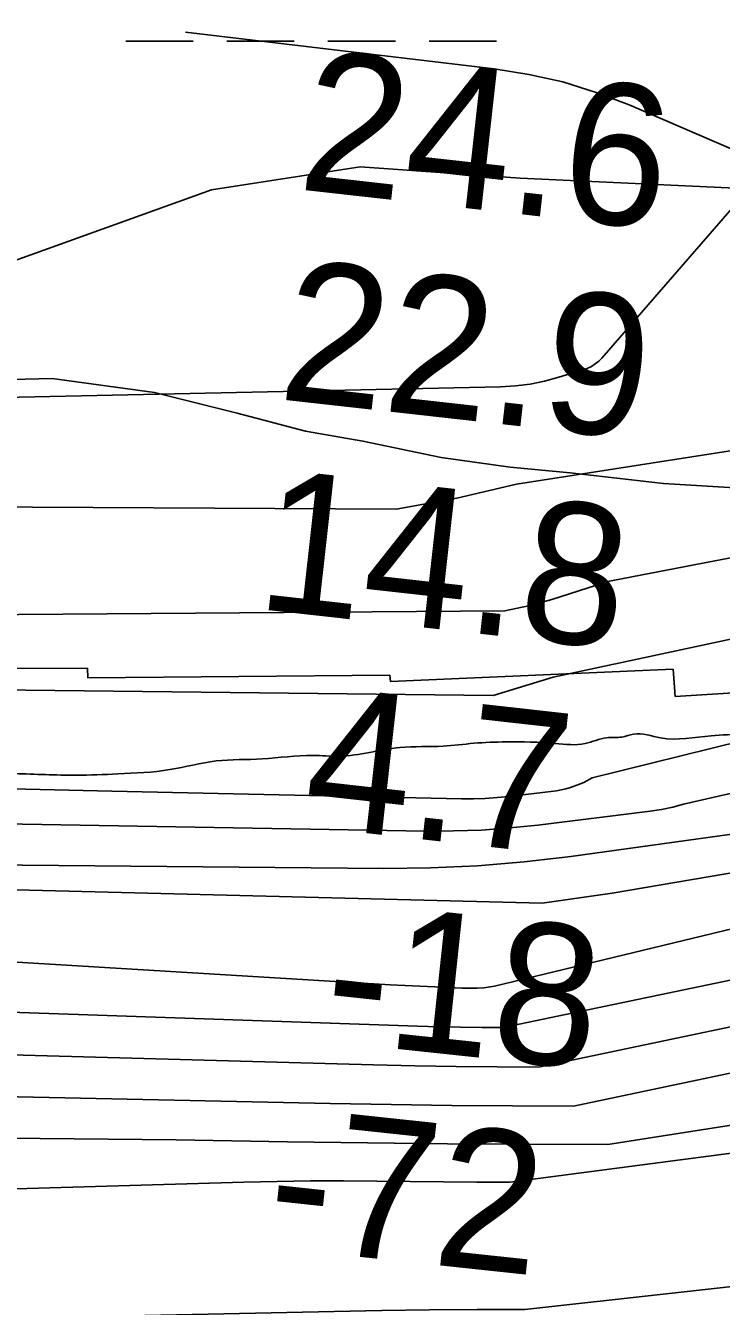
# Model space of a CAD drawing. Extents: x 3445503 to 3483459, y 540493 to 566012.
# Drawn here: x 3466388 to 3466718, y 552367 to 552974 of the extents above; entities that cross this region are included whole.
import ezdxf

# ---------------------------------------------------------------- set-up
doc = ezdxf.new("R2010")
doc.units = 0
for name, color, linetype in [('V-RIVR-EDGE', 7, 'Continuous'), ('V-RIVR-RANG', 7, 'Continuous'), ('V-RRAP-RVMT', 7, 'Continuous'), ('V-SITE-VEGE', 7, 'Continuous'), ('V-TOPO-DPTH', 7, 'Continuous'), ('V-TOPO-MAJR', 7, 'Continuous'), ('V-TOPO-MINR', 7, 'Continuous'), ('V-TOPO-WATR', 7, 'Continuous'), ('V-WETL-SWMP', 7, 'Continuous')]:
    doc.layers.add(name, color=color, linetype=linetype)

msp = doc.modelspace()

# ---------------------------------------------------------------- linework, layer by layer
at = {"layer": 'V-RIVR-EDGE'}
msp.add_spline([(3466309.38, 552621.96), (3466349.7, 552619.42), (3466382.73, 552619.34), (3466411.93, 552618.58), (3466431.74, 552619.22), (3466456.43, 552621.25), (3466478.34, 552625.36), (3466500.25, 552626.35), (3466524.24, 552628.03), (3466536.75, 552627.65), (3466565.61, 552631.75), (3466586.13, 552632.4), (3466600.73, 552633.75), (3466616.03, 552634.41), (3466639.32, 552633.66), (3466653.57, 552633.62), (3466663.66, 552636.38), (3466670.96, 552636.71), (3466676.52, 552638.08), (3466689.38, 552636.31), (3466713.37, 552637.3), (3466728.67, 552638.65), (3466733.54, 552639.33), (3466741.19, 552639.31), (3466744.67, 552640.35), (3466765.88, 552643.43), (3466811.08, 552646.79), (3466822.21, 552647.81), (3466836.47, 552652.29), (3466848.28, 552649.83), (3466872.26, 552647.68), (3466895.55, 552644.84), (3466925.79, 552644.07), (3466966.46, 552642.93), (3466982.79, 552640.8), (3467002.6, 552635.19), (3467043.6, 552627.1), (3467061.67, 552625.66), (3467070.71, 552626.68), (3467078.71, 552629.09), (3467090.2, 552637.06), (3467099.25, 552641.56), (3467116.3, 552647.43), (3467156.66, 552659.15), (3467180.3, 552663.26), (3467190.05, 552666.71), (3467215.1, 552674.64), (3467224.5, 552681.23), (3467241.91, 552694.05), (3467256.19, 552704.44), (3467275.69, 552716.56), (3467305.63, 552735.6), (3467327.56, 552748.41), (3467352.29, 552766.43), (3467374.58, 552781.67), (3467388.85, 552788.24), (3467399.64, 552795.86), (3467402.78, 552801.76), (3467413.91, 552804.17), (3467419.48, 552807.63), (3467425.41, 552815.26), (3467432.37, 552818.72), (3467446.3, 552824.94), (3467466.13, 552834.63), (3467483.88, 552840.5), (3467499.18, 552841.5), (3467510.65, 552844.25), (3467520.05, 552847.71), (3467524.58, 552850.48), (3467538.49, 552854.96), (3467570.83, 552859.75), (3467609.08, 552864.17), (3467645.6, 552868.95), (3467670.28, 552869.58), (3467689.75, 552871.27), (3467696.01, 552871.26), (3467706.09, 552869.84), (3467716.52, 552869.47), (3467730.42, 552869.09), (3467744.68, 552872.18), (3467757.2, 552874.93), (3467768.33, 552874.9), (3467789.87, 552871.37), (3467862.18, 552872.93), (3467905.63, 552870.04), (3467943.49, 552856.05), (3467982.02, 552836.13), (3468014.64, 552810.68), (3468040.66, 552789.06), (3468070.15, 552766.39), (3468095.14, 552752.42), (3468129.53, 552738.43), (3468159.75, 552729.32), (3468202.15, 552725.39), (3468241.43, 552724.6), (3468263.67, 552723.5), (3468284.52, 552718.58), (3468310.55, 552700.09), (3468339.35, 552679.86), (3468348.37, 552674.28), (3468371.31, 552670.05), (3468394.95, 552672.07), (3468423.11, 552672.35), (3468450.57, 552670.55), (3468476.29, 552670.83), (3468493.33, 552672.18), (3468516.29, 552677.34), (3468541.34, 552687.36), (3468560.14, 552697.74), (3468569.53, 552699.45), (3468577.18, 552699.09), (3468586.55, 552693.15), (3468603.19, 552676.08), (3468627.15, 552664.55), (3468668.51, 552659.93), (3468712.66, 552659.12), (3468729.7, 552662.56), (3468746.74, 552667.38), (3468759.96, 552668.39), (3468773.15, 552661.75), (3468796.05, 552642.92), (3468815.14, 552632.1), (3468834.58, 552620.23), (3468847.09, 552617.42), (3468885.66, 552611.42), (3468924.92, 552605.06), (3468947.86, 552603.27), (3468956.91, 552605.33), (3468965.96, 552610.87), (3468970.84, 552616.42), (3468974.66, 552616.41), (3468976.73, 552609.8), (3468983.64, 552592.05), (3468990.57, 552583.69), (3469002.72, 552573.23), (3469014.52, 552565.91), (3469022.16, 552563.11), (3469029.11, 552562.39), (3469038.49, 552560.63), (3469047.86, 552555.39), (3469053.77, 552553.29), (3469073.92, 552550.81), (3469091.3, 552548.33), (3469106.58, 552542.04), (3469126.73, 552536.43), (3469142.71, 552533.61), (3469153.14, 552532.19), (3469162.52, 552528.34), (3469171.88, 552518.24), (3469185.76, 552509.51), (3469208.69, 552504.59), (3469232.67, 552501.75), (3469258.05, 552503.42), (3469277.18, 552507.55), (3469302.57, 552512.7), (3469341.87, 552520.6), (3469368.3, 552524.01), (3469396.11, 552521.51), (3469447.87, 552506.08), (3469526.01, 552475.99), (3469583.68, 552459.86), (3469651.08, 552445.09), (3469684.78, 552437.71), (3469730.66, 552432.73), (3469767.15, 552428.82), (3469829.71, 552423.45), (3469847.79, 552424.1), (3469856.83, 552424.07), (3469867.6, 552422.31), (3469876.28, 552418.46), (3469887.74, 552412.87), (3469925.6, 552399.22), (3469955.13, 552391.85), (3469977.36, 552385.88), (3470001.33, 552379.57), (3470024.27, 552378.47), (3470048.27, 552381.54), (3470074.01, 552388.43), (3470084.09, 552390.84), (3470093.83, 552391.51), (3470109.12, 552387.64), (3470138.28, 552372.97), (3470163.62, 552356.57), (3470192.44, 552345.72), (3470225.46, 552340.43), (3470241.79, 552339.34), (3470271.69, 552339.27), (3470310.96, 552335.7), (3470330.08, 552335.65), (3470358.59, 552336.27), (3470382.57, 552334.82), (3470398.21, 552331.31), (3470414.53, 552324.66), (3470435.02, 552316.62), (3470465.58, 552306.11), (3470481.55, 552297.03), (3470485.38, 552296.33), (3470491.63, 552295.97), (3470495.8, 552293.52), (3470499.96, 552290.73), (3470505.87, 552287.94), (3470526.71, 552283.02), (3470533.31, 552282.65), (3470539.22, 552282.64), (3470542.35, 552281.94), (3470544.08, 552279.5), (3470547.21, 552276.71), (3470551.37, 552273.57), (3470557.62, 552271.82), (3470564.57, 552269.71), (3470576.39, 552270.03), (3470585.77, 552269.31), (3470591.33, 552266.52), (3470613.56, 552258.47), (3470637.52, 552247.98), (3470666.69, 552234.35), (3470680.92, 552228.06), (3470696.55, 552223.15), (3470705.24, 552221.05), (3470710.45, 552221.03), (3470716.37, 552224.84), (3470726.81, 552226.21), (3470744.89, 552227.9), (3470772.01, 552229.92), (3470784.18, 552230.58), (3470792.17, 552230.22), (3470802.94, 552227.06), (3470818.58, 552226.67), (3470830.06, 552229.78), (3470835.98, 552233.58), (3470842.59, 552233.92), (3470861.01, 552232.83), (3470874.21, 552228.28), (3470890.18, 552221.28), (3470909.3, 552220.54), (3470935.37, 552220.48), (3470949.63, 552223.92), (3470960.76, 552226.32), (3470973.28, 552226.29), (3470997.6, 552221.71), (3471022.27, 552216.44), (3471070.56, 552205.19), (3471088.98, 552203.41), (3471111.92, 552203.01), (3471121.66, 552202.63), (3471127.91, 552201.58), (3471132.77, 552198.09), (3471136.58, 552193.21), (3471141.45, 552193.2), (3471145.63, 552195.97), (3471151.19, 552196.65), (3471156.75, 552196.64), (3471178.3, 552192.07), (3471192.54, 552188.21), (3471223.46, 552180.48), (3471265.84, 552168.56), (3471314.83, 552156.27), (3471351.3, 552145.4), (3471386.04, 552136.97), (3471401.34, 552136.59), (3471419.41, 552135.15), (3471433.66, 552131.99), (3471456.24, 552126.37), (3471476.74, 552123.19), (3471490.64, 552119.33), (3471513.9, 552109.19), (3471547.95, 552099.03), (3471579.56, 552092), (3471609.44, 552084.97), (3471637.24, 552078.65), (3471668.5, 552067.44), (3471684.82, 552061.84), (3471699.76, 552059.72), (3471716.44, 552054.46), (3471743.18, 552045.36), (3471759.5, 552035.93), (3471773.39, 552031.03), (3471788.67, 552023.34), (3471808.46, 552013.91), (3471820.61, 552009.01), (3471825.82, 552006.22), (3471833.45, 551997.16), (3471837.26, 551992.63), (3471849.41, 551987.39), (3471863.31, 551984.92), (3471900.51, 551985.87), (3471925.88, 551983.72), (3471961.68, 551978.07), (3472004.07, 551970.32), (3472058.26, 551955.59), (3472104.46, 551941.22), (3472151.7, 551925.11), (3472165.59, 551919.86), (3472170.8, 551915.33), (3472181.91, 551909.74), (3472191.98, 551907.28), (3472199.96, 551902.39), (3472208.99, 551898.9), (3472220.11, 551895.04), (3472235.39, 551890.14), (3472240.61, 551890.13), (3472245.47, 551889.77), (3472259.37, 551886.6), (3472269.45, 551885.19), (3472280.21, 551880.3), (3472294.81, 551878.87), (3472314.28, 551878.13), (3472330.27, 551879.13), (3472344.18, 551880.83), (3472354.25, 551878.72), (3472360.16, 551878.36), (3472367.81, 551879.04), (3472378.25, 551881.1), (3472386.24, 551881.08), (3472400.49, 551879.3), (3472427.26, 551878.19), (3472454.38, 551882.3), (3472479.76, 551882.93), (3472504.44, 551881.48), (3472524.95, 551881.43), (3472536.42, 551880.71), (3472544.41, 551877.9), (3472549.27, 551875.46), (3472555.18, 551875.44), (3472570.12, 551874.71), (3472580.21, 551875.73), (3472593.42, 551876.04), (3472610.1, 551875.66), (3472633.74, 551876.29), (3472647.29, 551873.48), (3472654.24, 551870.33), (3472660.15, 551870.32), (3472666.41, 551871.69), (3472682.05, 551870.96), (3472693.88, 551874.06), (3472707.1, 551879.59), (3472717.88, 551879.91), (3472730.73, 551876.4), (3472741.86, 551876.03), (3472753.68, 551876.69), (3472772.81, 551883.25), (3472794.03, 551888.41), (3472814.55, 551891.14), (3472833.33, 551892.83), (3472843.41, 551894.55), (3472860.46, 551899.37), (3472888.28, 551905.56), (3472914.02, 551910.02), (3472934.19, 551912.4), (3472958.18, 551913.73), (3472986.34, 551913.66), (3473020.75, 551912.88), (3473048.56, 551912.46), (3473074.99, 551916.22), (3473094.82, 551921.74), (3473113.96, 551930.38), (3473134.14, 551940.41), (3473153.29, 551952.18), (3473173.49, 551967.43), (3473183.94, 551974.01), (3473198.2, 551977.8), (3473219.4, 551974.96), (3473232.25, 551969.02), (3473250.3, 551958.55), (3473256.55, 551955.06), (3473269.4, 551952.07)], degree=3, dxfattribs=at)
at = {"layer": 'V-RRAP-RVMT'}
msp.add_lwpolyline([(3466830.66, 552664.32), (3466696.31, 552656.03), (3466695.31, 552668.9), (3466561.14, 552663.1), (3466560.84, 552666.02), (3466417.49, 552664.74), (3466417.25, 552669.33), (3466270.76, 552668.93), (3466270.77, 552671.26), (3465990.3, 552669.79), (3465990.31, 552667.96), (3465859.09, 552673.62)], dxfattribs=at)
at = {"layer": 'V-SITE-VEGE'}
msp.add_lwpolyline([(3466727.13, 552754.77), (3466690.76, 552757.04), (3466646.48, 552762.05), (3466618.01, 552764.73), (3466585.19, 552769.38), (3466548.02, 552777.17), (3466520.73, 552781.83), (3466488.3, 552790.44), (3466449.14, 552800.2), (3466400.5, 552806.78), (3466362.17, 552805.88)], dxfattribs=at)
at = {"layer": 'V-TOPO-DPTH'}
for points in [[(3467583.74, 552887.56), (3466662.53, 552710.13), (3466658.86, 552708.71), (3466637.66, 552701.92), (3466626.61, 552698.94), (3466615.46, 552696.64), (3465985.89, 552691.8), (3465944.78, 552692.23), (3465903.68, 552693.21), (3465862.59, 552694.56), (3465791.9, 552697.36), (3465786.16, 552697.61), (3465780.42, 552697.87), (3465774.68, 552698.17), (3465768.94, 552698.48), (3465005.41, 552742.76), (3464959.58, 552745.13), (3464913.74, 552747.11), (3464867.87, 552748.51), (3464822, 552749.52), (3464803.68, 552749.81), (3464766.96, 552749.97), (3464730.25, 552749.59), (3463661.47, 552511.56)], [(3467611.69, 552853.42), (3466656.88, 552617.31), (3466652.87, 552615.2), (3466650.81, 552614.28), (3466646.56, 552612.7), (3466644.39, 552612.08), (3466639.95, 552611.26), (3466617.35, 552608.53), (3466611.75, 552607.97), (3466606.14, 552607.58), (3466600.51, 552607.42), (3466594.88, 552607.42), (3466428.87, 552610.96), (3466340.23, 552613.16), (3466251.61, 552615.77), (3466163.01, 552618.99), (3466074.42, 552622.62), (3465847.41, 552632.71)], [(3465847.41, 552632.71), (3466074.42, 552622.62), (3466163.01, 552618.99), (3466251.61, 552615.77), (3466340.23, 552613.16), (3466428.87, 552610.96), (3466594.88, 552607.42), (3466600.51, 552607.42), (3466606.14, 552607.58), (3466611.75, 552607.97), (3466617.35, 552608.53), (3466639.95, 552611.26), (3466644.39, 552612.08), (3466646.56, 552612.7), (3466650.81, 552614.28), (3466652.87, 552615.2), (3466656.88, 552617.31), (3467611.69, 552853.42)], [(3467574.71, 552698.94), (3466614.62, 552498.82), (3466604.47, 552498.86), (3466594.32, 552498.98), (3466584.17, 552499.2), (3466574.02, 552499.5), (3466334.38, 552507.76), (3466239.09, 552511.29), (3466143.82, 552515.15), (3466048.56, 552519.49), (3465953.32, 552524.17), (3465786.58, 552532.78)], [(3465786.58, 552532.78), (3465953.32, 552524.17), (3466048.56, 552519.49), (3466143.82, 552515.15), (3466239.09, 552511.29), (3466334.38, 552507.76), (3466574.02, 552499.5), (3466584.17, 552499.2), (3466594.32, 552498.98), (3466604.47, 552498.86), (3466614.62, 552498.82), (3467574.71, 552698.94)], [(3467567.77, 552676.61), (3466631.41, 552480.11), (3466611.84, 552480.18), (3466592.27, 552480.35), (3466572.71, 552480.7), (3466553.14, 552481.16), (3465893.28, 552499.43), (3465870.97, 552500), (3465848.66, 552500.49), (3465826.35, 552500.88), (3465804.03, 552501.19), (3465781.72, 552501.37), (3465759.4, 552501.43), (3465737.09, 552501.32), (3465714.77, 552501.1), (3465493.66, 552498.07), (3465363.88, 552496.02), (3465234.1, 552493.61), (3465104.33, 552490.65), (3464974.57, 552487.33), (3464717.3, 552480.2)], [(3464717.3, 552480.2), (3464974.57, 552487.33), (3465104.33, 552490.65), (3465234.1, 552493.61), (3465363.88, 552496.02), (3465493.66, 552498.07), (3465714.77, 552501.1), (3465737.09, 552501.32), (3465759.4, 552501.43), (3465781.72, 552501.37), (3465804.03, 552501.19), (3465826.35, 552500.88), (3465848.66, 552500.49), (3465870.97, 552500), (3465893.28, 552499.43), (3466553.14, 552481.16), (3466572.71, 552480.7), (3466592.27, 552480.35), (3466611.84, 552480.18), (3466631.41, 552480.11), (3467567.77, 552676.61)], [(3464835.26, 552670.91), (3464871.6, 552668.08), (3464907.95, 552665.2), (3464944.29, 552662.29), (3465755.28, 552596.8), (3465762.38, 552596.25), (3465769.48, 552595.73), (3465776.58, 552595.25), (3465783.69, 552594.8), (3465913.39, 552586.99), (3465985.37, 552583.21), (3466057.37, 552580.19), (3466129.41, 552578.3), (3466557.82, 552574.3), (3466580.14, 552574.61), (3466602.42, 552575.57), (3466624.64, 552577.49), (3466646.81, 552580.07), (3466728.91, 552591.41)], [(3464835.26, 552670.91), (3464871.6, 552668.08), (3464907.95, 552665.2), (3464944.29, 552662.29), (3465755.28, 552596.8), (3465762.38, 552596.25), (3465769.48, 552595.73), (3465776.58, 552595.25), (3465783.69, 552594.8), (3465913.39, 552586.99), (3465985.37, 552583.21), (3466057.37, 552580.19), (3466129.41, 552578.3), (3466557.82, 552574.3), (3466580.14, 552574.61), (3466602.42, 552575.57), (3466624.64, 552577.49), (3466646.81, 552580.07), (3466728.91, 552591.41)], [(3466818.12, 552568.61), (3466610.49, 552518.58), (3466607.46, 552517.99), (3466605.42, 552517.73), (3466602.34, 552517.58), (3466597.78, 552517.57), (3466596.37, 552517.59), (3466595.66, 552517.6), (3466594.95, 552517.63), (3466582.2, 552518.13), (3466575.12, 552518.43), (3466568.04, 552518.76), (3466560.96, 552519.14), (3465823.64, 552563.9)], [(3465823.64, 552563.9), (3466560.96, 552519.14), (3466568.04, 552518.76), (3466575.12, 552518.43), (3466582.2, 552518.13), (3466594.95, 552517.63), (3466595.66, 552517.6), (3466596.37, 552517.59), (3466597.78, 552517.57), (3466602.34, 552517.58), (3466605.42, 552517.73), (3466607.46, 552517.99), (3466610.49, 552518.58), (3466818.12, 552568.61)]]:
    msp.add_lwpolyline(points, dxfattribs=at)
at = {"layer": 'V-TOPO-MAJR'}
msp.add_lwpolyline([(3467531.5, 552647.74), (3466647.97, 552461.62), (3466619.11, 552461.7), (3466590.26, 552461.92), (3466561.4, 552462.31), (3466532.55, 552462.84), (3466287.92, 552468.06), (3466199.29, 552469.62), (3466110.65, 552470.74), (3466022.01, 552471.21), (3465933.37, 552471.24), (3465816.1, 552470.84)], dxfattribs=at)
at = {"layer": 'V-TOPO-MINR'}
for points in [[(3466463.88, 552971.21), (3466610.32, 552953.85), (3466626.77, 552951.17), (3466642.96, 552947.57), (3466658.78, 552942.58), (3466674.36, 552936.67), (3466733.08, 552911.41)], [(3467569.78, 552904.63), (3466621.03, 552756.74), (3466592.63, 552750.03), (3466563.83, 552744.81), (3465844.73, 552748.84), (3465815.39, 552749.68), (3465786.05, 552750.65), (3465756.72, 552751.82), (3465727.4, 552753.14), (3465600.62, 552759.26), (3465507.9, 552763.63), (3465415.17, 552767.87), (3465322.44, 552771.9), (3465229.7, 552775.8), (3464751.46, 552795.37), (3464742.1, 552795.67), (3464732.74, 552795.86), (3464723.38, 552795.87), (3464714.02, 552795.77), (3463631.24, 552527.39)], [(3466730.66, 552896.09), (3466661.47, 552816.54), (3466659.98, 552815), (3466656.53, 552812.48), (3466654.57, 552811.67), (3466641.02, 552807.41), (3466634.24, 552805.58), (3466627.39, 552804.16), (3466620.45, 552803.31), (3466613.44, 552802.86), (3466060.51, 552790.99), (3466015.56, 552790.42), (3465970.62, 552790.38), (3465925.69, 552791.13), (3465880.76, 552792.4)], [(3467583.74, 552887.56), (3466662.53, 552710.13), (3466658.86, 552708.71), (3466637.66, 552701.92), (3466626.61, 552698.94), (3466615.46, 552696.64), (3465985.89, 552691.8), (3465944.78, 552692.23), (3465903.68, 552693.21), (3465862.59, 552694.56), (3465791.9, 552697.36), (3465786.16, 552697.61), (3465780.42, 552697.87), (3465774.68, 552698.17), (3465768.94, 552698.48), (3465005.41, 552742.76), (3464959.58, 552745.13), (3464913.74, 552747.11), (3464867.87, 552748.51), (3464822, 552749.52), (3464803.68, 552749.81), (3464766.96, 552749.97), (3464730.25, 552749.59), (3463661.47, 552511.56)], [(3467597.72, 552870.49), (3466638.37, 552665.1), (3466609.86, 552656.42), (3465819.18, 552665.47), (3465798.17, 552666.5), (3465777.17, 552667.59), (3465756.17, 552668.79), (3465735.18, 552670.05), (3465411, 552690.32), (3465297.35, 552697.07), (3465183.66, 552703.33), (3465069.94, 552708.87), (3464956.2, 552713.93), (3464774.43, 552721.44), (3464751.55, 552722.11), (3464728.67, 552722.43), (3464705.79, 552722.21), (3463925.36, 552529.03), (3463898.64, 552523.02), (3463871.8, 552517.51), (3463697.12, 552484.31)], [(3467559, 552801.02), (3466700.28, 552604.89), (3466695.09, 552603.42), (3466689.81, 552602.32), (3466684.47, 552601.47), (3466631.16, 552594.92), (3466617.8, 552593.57), (3466604.41, 552592.58), (3466590.99, 552592.16), (3466577.56, 552592.11), (3465831.34, 552605.05), (3465821.24, 552605.29), (3465811.14, 552605.61), (3465801.04, 552606.05), (3465790.95, 552606.57), (3465772.85, 552607.62), (3465769.73, 552607.83), (3465768.68, 552607.91), (3465711.29, 552612.65), (3465681.54, 552615.08), (3465651.8, 552617.48), (3465622.05, 552619.84), (3465592.3, 552622.18), (3464738.61, 552688.54)], [(3467574.71, 552698.94), (3466614.62, 552498.82), (3466604.47, 552498.86), (3466594.32, 552498.98), (3466584.17, 552499.2), (3466574.02, 552499.5), (3466334.38, 552507.76), (3466239.09, 552511.29), (3466143.82, 552515.15), (3466048.56, 552519.49), (3465953.32, 552524.17), (3465786.58, 552532.78)], [(3467567.77, 552676.61), (3466631.41, 552480.11), (3466611.84, 552480.18), (3466592.27, 552480.35), (3466572.71, 552480.7), (3466553.14, 552481.16), (3465893.28, 552499.43), (3465870.97, 552500), (3465848.66, 552500.49), (3465826.35, 552500.88), (3465804.03, 552501.19), (3465781.72, 552501.37), (3465759.4, 552501.43), (3465737.09, 552501.32), (3465714.77, 552501.1), (3465493.66, 552498.07), (3465363.88, 552496.02), (3465234.1, 552493.61), (3465104.33, 552490.65), (3464974.57, 552487.33), (3464717.3, 552480.2)], [(3466728.91, 552591.41), (3466646.81, 552580.07), (3466624.64, 552577.49), (3466602.42, 552575.57), (3466580.14, 552574.61), (3466557.82, 552574.3), (3466129.41, 552578.3), (3466057.37, 552580.19), (3465985.37, 552583.21), (3465913.39, 552586.99), (3465783.69, 552594.8), (3465776.58, 552595.25), (3465769.48, 552595.73), (3465762.38, 552596.25), (3465755.28, 552596.8), (3464944.29, 552662.29), (3464907.95, 552665.2), (3464871.6, 552668.08), (3464835.26, 552670.91)], [(3466773.34, 552580.79), (3466666.44, 552562.71), (3466633.18, 552557.88), (3465840.22, 552577.92), (3465804.13, 552580.04), (3465768.03, 552582.08), (3465731.92, 552583.99), (3465695.81, 552585.81), (3465311.98, 552604.49), (3465216.44, 552607.04), (3465120.96, 552606.79), (3465025.59, 552602.37), (3464930.28, 552595.15), (3464743.73, 552576.89)], [(3466818.12, 552568.61), (3466610.49, 552518.58), (3466607.46, 552517.99), (3466605.42, 552517.73), (3466602.34, 552517.58), (3466597.78, 552517.57), (3466596.37, 552517.59), (3466595.66, 552517.6), (3466594.95, 552517.63), (3466582.2, 552518.13), (3466575.12, 552518.43), (3466568.04, 552518.76), (3466560.96, 552519.14), (3465823.64, 552563.9)], [(3467436.25, 552564.18), (3466664.29, 552443.34), (3466626.28, 552443.46), (3466588.27, 552443.7), (3466550.26, 552444.12), (3466512.25, 552444.66), (3466459.35, 552445.53), (3466394.89, 552446.26), (3466330.44, 552446.57), (3466265.98, 552446.21), (3466201.53, 552445.42), (3465779.39, 552438.11)], [(3467549.54, 552547.59), (3466617.93, 552425.51), (3466602.12, 552425.57), (3466586.32, 552425.67), (3466570.51, 552425.82), (3466554.71, 552426.01), (3466538.9, 552426.13), (3466523.1, 552426.11), (3466507.3, 552425.88), (3466491.5, 552425.52), (3466280.16, 552419.25), (3466207.04, 552416.88), (3466133.94, 552414.24), (3466060.85, 552411.19), (3465987.77, 552407.87), (3465888.71, 552403.1)], [(3467482.76, 552460.19), (3466624.99, 552365.06), (3466602.35, 552365.03), (3466579.72, 552364.89), (3466557.09, 552364.59), (3466534.46, 552364.17), (3466407.13, 552361.38), (3466320.87, 552358.74), (3466234.66, 552355.11), (3466148.53, 552349.97), (3466062.45, 552343.84), (3465765.99, 552320.14), (3465752.86, 552319.32), (3465739.71, 552318.81), (3465726.56, 552318.75), (3465713.4, 552319), (3465700.24, 552319.54), (3465687.08, 552320.17), (3465673.93, 552320.92), (3465660.78, 552321.75), (3464718.32, 552385.98)]]:
    msp.add_lwpolyline(points, dxfattribs=at)
at = {"layer": 'V-TOPO-WATR'}
msp.add_lwpolyline([(3467611.69, 552853.42), (3466656.88, 552617.31), (3466652.87, 552615.2), (3466650.81, 552614.28), (3466646.56, 552612.7), (3466644.39, 552612.08), (3466639.95, 552611.26), (3466617.35, 552608.53), (3466611.75, 552607.97), (3466606.14, 552607.58), (3466600.51, 552607.42), (3466594.88, 552607.42), (3466428.87, 552610.96), (3466340.23, 552613.16), (3466251.61, 552615.77), (3466163.01, 552618.99), (3466074.42, 552622.62), (3465847.41, 552632.71)], dxfattribs=at)
at = {"layer": 'V-WETL-SWMP'}
for p, q in [((3466435.45, 552966.89), (3466467.45, 552966.89)), ((3466483.45, 552966.89), (3466515.45, 552966.89)), ((3466531.45, 552966.89), (3466563.45, 552966.89)), ((3466579.45, 552966.89), (3466611.45, 552966.89))]:
    msp.add_line(p, q, dxfattribs=at)
msp.add_lwpolyline([(3466742.02, 552896.45), (3466622.67, 552901.88), (3466546.72, 552907.3), (3466476.19, 552896.45), (3466340.57, 552847.63), (3466280.89, 552809.65), (3466199.52, 552804.23), (3466123.56, 552825.93), (3466058.46, 552880.18), (3466020.49, 552912.73), (3465906.56, 552956.13), (3465798.06, 552966.98), (3465689.56, 552994.1), (3465646.16, 553004.95), (3465521.39, 553037.5), (3465416.91, 553014.17), (3465354.52, 552994.27), (3465318.95, 552992.97), (3465276.26, 552996.41), (3465240.65, 553007.77), (3465203.84, 553027.42), (3465146.43, 553060.85), (3465105.28, 553074.17)], dxfattribs=at)

# ---------------------------------------------------------------- texts
at = {"layer": 'V-RIVR-RANG'}
for s, rotation, p in [('24.6', 353.62833, (3466516.43, 552896.7)), ('22.9', 353.62833, (3466507.15, 552797.11)), ('14.8', 353.62833, (3466496.55, 552697.67)), ('4.7', 353.62833, (3466518.72, 552594.58)), ('-18', 353.90783, (3466528.18, 552492.58)), ('-72', 353.90783, (3466501.06, 552394.91))]:
    msp.add_text(s, height=67, rotation=rotation, dxfattribs=at).set_placement(p)

doc.saveas('drawing.dxf')
